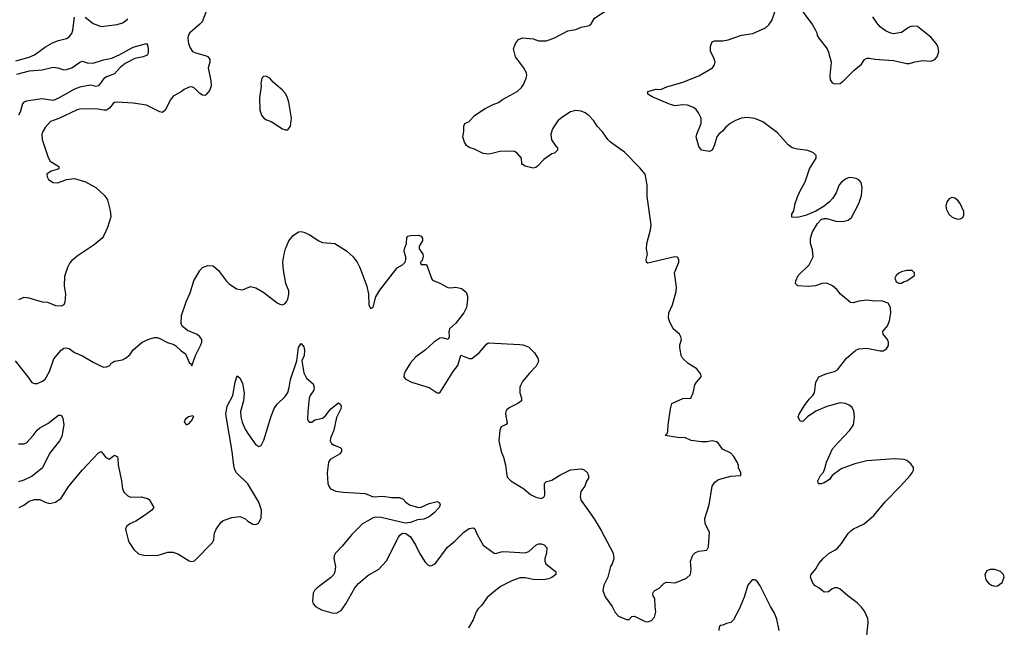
# Model space of a CAD drawing. Header units: inches. Extents: x 2001573 to 2220545, y 644482 to 846830.
# Tile 684 of 755: x 2165740 to 2173121, y 750393 to 754949. Entities that reach past the tile are written whole.
import ezdxf

# ---------------------------------------------------------------- set-up
doc = ezdxf.new("R2010")
doc.units = ezdxf.units.IN
doc.header["$MEASUREMENT"] = 0
doc.layers.add('C1765', color=7, linetype='Continuous')
doc.layers.add('C1775', color=7, linetype='Continuous')

msp = doc.modelspace()

# ---------------------------------------------------------------- linework, layer by layer
at = {"layer": 'C1765', "color": 5}
for points, elevation in [([(2167136.5, 755010), (2167106.6, 754933.4), (2167090, 754914), (2167014.8, 754850), (2167002, 754830), (2166999.1, 754810), (2167005.5, 754770), (2167016.7, 754736.7), (2167036.3, 754710), (2167059, 754699), (2167138, 754678), (2167152.4, 754670), (2167165.7, 754650), (2167165.7, 754630), (2167153.5, 754586.5), (2167172.8, 754490), (2167174.3, 754450), (2167162.3, 754417.7), (2167140.7, 754390), (2167130, 754380.9), (2167110, 754381.6), (2167090, 754394), (2167050, 754434.5), (2167030, 754444.5), (2167010, 754442.9), (2166973.7, 754426.3), (2166950, 754407), (2166890, 754374.5), (2166870, 754346.6), (2166830, 754269), (2166810, 754252.7), (2166790, 754257), (2166690, 754307), (2166590, 754323.1), (2166470.9, 754330.9), (2166450, 754328.3), (2166439.3, 754320.7), (2166413.8, 754286.2), (2166390, 754270.8), (2166369.8, 754269.8), (2166310, 754280.3), (2166190, 754277.7), (2166170, 754272.4), (2166033.1, 754206.9), (2165970, 754186), (2165930, 754139.3), (2165912.2, 754110), (2165905.7, 754090), (2165908.9, 754050), (2165954.2, 753914.2), (2165968.7, 753888.7), (2166032, 753848), (2166034, 753830), (2165971.3, 753810), (2165942.8, 753790), (2165946, 753770), (2165956, 753750), (2165990, 753727.3), (2166024.5, 753724.5), (2166090, 753750.6), (2166150, 753758), (2166231.9, 753731.9), (2166310.4, 753690.4), (2166376, 753630), (2166397.5, 753597.5), (2166418.7, 753518.7), (2166423.1, 753470), (2166397.1, 753390), (2166370.7, 753330), (2166357.3, 753310), (2166299.2, 753260.8), (2166178.3, 753181.7), (2166130, 753143.7), (2166115.1, 753124.9), (2166098, 753090), (2166076.7, 753023.3), (2166072.7, 752950), (2166083, 752890), (2166079.1, 752830), (2166070.5, 752809.5), (2166050, 752800.9), (2166010, 752802.9), (2165950, 752829.3), (2165911.9, 752831.9), (2165810, 752860.9), (2165770, 752866), (2165730, 752849.3)], 340), ([(2165710, 754640.5), (2165810, 754668.8), (2165850, 754686.3), (2165933.8, 754746.2), (2165985, 754775), (2166030, 754792.8), (2166090, 754806.7), (2166110, 754819.5), (2166130, 754846), (2166138.5, 754870), (2166150, 754967.3)], 340), ([(2166230, 754968.3), (2166290, 754920.9), (2166350, 754897.6), (2166470, 754912.4), (2166510, 754925.3), (2166530, 754937.6), (2166550, 754955.5)], 340), ([(2170000, 754234.8), (2169979.3, 754250), (2169950, 754262.4), (2169910, 754267.6), (2169870, 754258.4), (2169804.2, 754215.8), (2169773, 754190), (2169733.4, 754130), (2169722.8, 754090), (2169727.1, 754047.1), (2169759.6, 753999.6), (2169771.3, 753990), (2169772, 753970), (2169750, 753948), (2169730, 753942), (2169670, 753900.9), (2169622.8, 753850), (2169610, 753840.9), (2169590, 753835.1), (2169529.5, 753849.5), (2169510, 753862), (2169504, 753870), (2169502, 753910), (2169470, 753949), (2169450, 753959.3), (2169430, 753963.7), (2169338.5, 753961.5), (2169259.8, 753940.2), (2169214.8, 753945.2), (2169150, 753977), (2169110, 753989.5), (2169090, 754005.2), (2169073.2, 754030), (2169061.2, 754070), (2169068.7, 754110), (2169068.7, 754150), (2169078, 754170), (2169110, 754186), (2169148.7, 754230), (2169230, 754283), (2169290, 754313), (2169330, 754326.8), (2169359, 754350), (2169469.7, 754410.3), (2169501, 754439), (2169517.2, 754462.8), (2169537.2, 754510), (2169541.2, 754530), (2169539, 754550), (2169517.2, 754590), (2169457.2, 754670), (2169440.9, 754730), (2169456, 754770), (2169480.1, 754799.9), (2169510, 754812.7), (2169590, 754804.9), (2169630.3, 754790.3), (2169690, 754790.3), (2169750, 754813.7), (2169850, 754866), (2169910, 754875.3), (2169950, 754892.4), (2170000, 754903.7)], 340), ([(2165718.7, 754541.3), (2165814, 754566), (2165907.2, 754572.8), (2165990, 754591.5), (2166026.7, 754586.7), (2166070, 754573.8), (2166090, 754574), (2166130, 754588.7), (2166190, 754630.3), (2166210, 754638.7), (2166245.1, 754625.1), (2166290, 754623.8), (2166368.5, 754648.5), (2166430, 754659.7), (2166490, 754687.2), (2166590, 754743.2), (2166690.3, 754770.3), (2166698, 754758), (2166702.6, 754730), (2166702, 754698), (2166696.3, 754683.7), (2166664.9, 754670), (2166603.5, 754656.5), (2166530, 754619.6), (2166493.4, 754590), (2166450, 754542.4), (2166390, 754519.4), (2166370, 754506.8), (2166330, 754453.5), (2166310, 754448.9), (2166270, 754457.7), (2166190, 754442.7), (2166150, 754426.8), (2166030, 754360.1), (2165990, 754342.8), (2165905.3, 754354.7), (2165790, 754338.8), (2165770.3, 754330), (2165761.4, 754318.6), (2165744.2, 754255.8), (2165730, 754233.6)], 320), ([(2165705.5, 752390), (2165801.6, 752270), (2165830, 752227.3), (2165850, 752220.7), (2165870, 752222), (2165910, 752238.4), (2165930, 752253.4), (2165962, 752310), (2165995.3, 752404.7), (2166049.8, 752470.2), (2166070, 752485.7), (2166090, 752488.8), (2166110, 752483.1), (2166150, 752452.2), (2166210, 752428.7), (2166290, 752380.3), (2166350, 752350.4), (2166370, 752343), (2166390, 752344.9), (2166410, 752354), (2166430, 752374.8), (2166450, 752387.7), (2166510, 752399.5), (2166532.7, 752410), (2166564.6, 752435.4), (2166590, 752473), (2166657.2, 752530), (2166706.7, 752553.3), (2166750, 752565.5), (2166770, 752565.5), (2166790, 752559.3), (2166849, 752529), (2166894.4, 752514.4), (2166910, 752503.8), (2166950, 752466), (2166982.8, 752442.8), (2167010, 752378), (2167026, 752366), (2167030, 752354), (2167056.9, 752430), (2167097.4, 752510), (2167104.7, 752530), (2167105.1, 752550), (2167091, 752571), (2167070, 752587.3), (2166998, 752618), (2166957.2, 752650), (2166949.3, 752670), (2166952, 752730), (2166987.7, 752832.3), (2167018.6, 752901.4), (2167044.2, 752990), (2167090, 753067.3), (2167109.7, 753090.3), (2167130, 753099.3), (2167150, 753106), (2167190, 753102), (2167230, 753067.7), (2167290, 752987.3), (2167310, 752967.3), (2167366, 752930), (2167410, 752922), (2167470, 752947.7), (2167510, 752937.3), (2167570, 752904), (2167670, 752826.8), (2167690, 752814.8), (2167710, 752811), (2167730, 752821), (2167742.5, 752837.5), (2167750, 752852), (2167758, 752890), (2167756.6, 752916.6), (2167736, 752970), (2167717, 753070), (2167712.7, 753130), (2167722, 753190), (2167732.3, 753230), (2167757.6, 753290), (2167789.8, 753330.2), (2167830, 753357.3), (2167850, 753360.7), (2167870, 753356.3), (2167910, 753337.6), (2167982, 753290), (2168010, 753277.6), (2168102, 753270), (2168190, 753215.5), (2168240.7, 753170), (2168270, 753131), (2168290, 753091.3), (2168342, 752950), (2168354.8, 752890), (2168356, 752810), (2168370, 752782), (2168390, 752792), (2168409, 752870), (2168439.3, 752920.7), (2168570, 753087.7), (2168610, 753110.7), (2168629.3, 753130), (2168635.1, 753150), (2168634.5, 753170), (2168622, 753210), (2168624.5, 753230), (2168639.5, 753270), (2168643.2, 753316.8), (2168650, 753324.7), (2168669.1, 753330.9), (2168730, 753334), (2168750, 753326), (2168759.1, 753310), (2168760.7, 753290), (2168734.8, 753250), (2168734.8, 753230), (2168762.8, 753190), (2168764.7, 753175.3), (2168756.9, 753143.1), (2168744.7, 753130), (2168745.4, 753125.4), (2168750, 753114), (2168790, 753112), (2168830, 753002), (2168835.3, 752995.3), (2168890, 752974.4), (2168950, 752940.4), (2168970, 752937.1), (2169010, 752942.4), (2169052.7, 752932.7), (2169085.7, 752905.7), (2169096, 752876), (2169098, 752850), (2169088.8, 752790), (2169070.3, 752750), (2169010, 752673.3), (2168963.1, 752630), (2168957.8, 752610), (2168960.3, 752570), (2168951, 752550), (2168910, 752563.1), (2168890, 752559.7), (2168844.4, 752530), (2168779.3, 752470), (2168710, 752420.5), (2168670, 752376.2), (2168630.6, 752310), (2168622, 752290), (2168620.7, 752270), (2168630, 752256), (2168678, 752230), (2168810.4, 752190.4), (2168870, 752152), (2168890, 752152), (2168989.6, 752310.4), (2169025.1, 752354.9), (2169046.8, 752433.2), (2169108.6, 752408.6), (2169130, 752408.4), (2169184.5, 752450), (2169242.4, 752517.6), (2169255.1, 752524.9), (2169490, 752513), (2169512, 752510), (2169554.6, 752494.6), (2169598, 752450), (2169624.7, 752410), (2169630, 752386), (2169611.3, 752350), (2169561.4, 752298.6), (2169510, 752235.3), (2169493.2, 752206.8), (2169488, 752190), (2169488, 752150), (2169502.8, 752110), (2169502.8, 752090), (2169474.8, 752070), (2169410, 752039.6), (2169390, 752020.9), (2169384.2, 752010), (2169382.6, 751990), (2169393.8, 751926.2), (2169387.5, 751912.5), (2169350, 751897.2), (2169339.3, 751870), (2169330.6, 751790), (2169350, 751712), (2169367.9, 751667.9), (2169380.5, 751610), (2169390.5, 751530.5), (2169396.3, 751516.3), (2169422.8, 751490), (2169518, 751430), (2169570, 751388.5), (2169610, 751368), (2169650, 751358), (2169670, 751368), (2169676.4, 751383.6), (2169673, 751467), (2169673.6, 751470), (2169690, 751486.4), (2169730, 751496.5), (2169790, 751532.7), (2169870, 751572.7), (2169950, 751581.6), (2169972.5, 751572.5), (2169996, 751550), (2170000, 751540.8)], 340), ([(2165735.3, 751290), (2165771.4, 751308.6), (2165810, 751338.8), (2165850, 751351), (2165891.1, 751351.1), (2165931.1, 751331.1), (2165962, 751322), (2166008, 751330), (2166050, 751361), (2166109.2, 751450), (2166210, 751574.8), (2166330, 751701), (2166350, 751710.7), (2166386.2, 751666.2), (2166410, 751654.8), (2166450, 751684.7), (2166472, 751670), (2166476, 751656), (2166478, 751610), (2166503.8, 751490), (2166510.4, 751430.4), (2166522.9, 751402.9), (2166550, 751378), (2166570, 751368.2), (2166650, 751370.7), (2166698.5, 751358.5), (2166710.5, 751350.5), (2166744.7, 751290), (2166731.3, 751270), (2166676, 751230), (2166611, 751190), (2166566, 751170), (2166540.7, 751150), (2166533.4, 751130), (2166554, 751050), (2166560.7, 751030), (2166595.5, 750975.5), (2166630, 750944), (2166670, 750933), (2166770, 750932.2), (2166850, 750956.4), (2166890, 750955.5), (2166930, 750942), (2167010, 750890.7), (2167030, 750886.8), (2167050, 750890.8), (2167185.1, 751030), (2167194, 751050), (2167200.9, 751099.1), (2167211.9, 751128.1), (2167250, 751180.5), (2167265.8, 751194.2), (2167330, 751217.4), (2167390, 751223.7), (2167427.9, 751207.9), (2167450, 751188.5), (2167487.5, 751167.5), (2167510, 751163), (2167530, 751173.4), (2167550, 751211.3), (2167551.7, 751270), (2167533.6, 751330), (2167450, 751469.7), (2167366, 751550), (2167352.9, 751572.9), (2167345.8, 751605.8), (2167333.7, 751710), (2167284.4, 751990), (2167294.5, 752050), (2167338.7, 752130), (2167356.2, 752230), (2167370, 752278), (2167390, 752262.8), (2167410, 752221), (2167423.2, 752150), (2167417.8, 752090), (2167395.6, 752010), (2167397.1, 751970), (2167407.3, 751930), (2167430, 751878.4), (2167450, 751846.7), (2167510, 751761.6), (2167531.4, 751748.6), (2167550, 751757.3), (2167570, 751797.3), (2167624.5, 751975.5), (2167646.6, 752033.4), (2167670, 752066), (2167730, 752122.4), (2167750, 752153), (2167761, 752190), (2167769.9, 752250), (2167816.4, 752390), (2167829.8, 752490), (2167850, 752522), (2167870, 752496), (2167875, 752470), (2167872.5, 752430), (2167855.5, 752390), (2167870, 752301), (2167890, 752260.7), (2167939.3, 752219.3), (2167947.7, 752190), (2167944, 752170), (2167916.3, 752130), (2167910.5, 752110), (2167899.1, 752010), (2167898, 751950), (2167902, 751942), (2167910, 751932), (2167930, 751932), (2167952.7, 751947.3), (2168010, 751962), (2168030, 751976.3), (2168072.3, 752030), (2168130, 752074.8), (2168144, 752064), (2168150, 752052), (2168146.4, 752030), (2168114.2, 751965.8), (2168094.7, 751870), (2168068.8, 751810), (2168067.2, 751790), (2168078, 751770), (2168097.5, 751757.5), (2168141.6, 751741.6), (2168153, 751730), (2168152, 751710), (2168137.1, 751690), (2168067.3, 751650), (2168054, 751630), (2168044.7, 751550), (2168050.6, 751470), (2168056.3, 751450), (2168070, 751430.8), (2168110, 751413), (2168164.9, 751405), (2168330, 751396.8), (2168390, 751370.5), (2168464.9, 751375.1), (2168527.1, 751367.1), (2168586.9, 751366.9), (2168613.8, 751353.8), (2168633.4, 751330), (2168662.8, 751310), (2168730, 751292.2), (2168750, 751294), (2168810, 751320.3), (2168870, 751337.3), (2168887.1, 751327.1), (2168890.7, 751310.7), (2168883.8, 751290), (2168846.7, 751250), (2168810, 751220.4), (2168770, 751203.5), (2168722, 751198), (2168670, 751178.9), (2168630, 751173), (2168450, 751216.9), (2168410, 751219.6), (2168390, 751214), (2168310, 751167.8), (2168230, 751089.6), (2168158, 751002), (2168108, 750950), (2168096.3, 750930), (2168095.5, 750910), (2168106, 750850), (2168102.4, 750810), (2168094.9, 750790), (2168070, 750762.9), (2167970, 750689.6), (2167950.4, 750670), (2167940.4, 750650), (2167934.9, 750590), (2167940.5, 750570), (2167956.3, 750550), (2168003, 750523), (2168090, 750498.9), (2168118.4, 750501.6), (2168150, 750519.5), (2168185.4, 750570), (2168251, 750689), (2168278.9, 750721.1), (2168350, 750781.6), (2168433.2, 750830), (2168489.7, 750890.3), (2168579.5, 751070), (2168590, 751084), (2168610, 751098), (2168635.6, 751095.6), (2168670.2, 751070.2), (2168710, 751006.8), (2168736.3, 750950), (2168780.5, 750880.5), (2168800.5, 750860.5), (2168814.8, 750854.8), (2168830, 750856.3), (2168855.1, 750870), (2168947.3, 750992.7), (2169001.3, 751038.7), (2169070, 751106.7), (2169110, 751134.4), (2169138.8, 751138.8), (2169152.2, 751132.2), (2169168.8, 751088.9), (2169215.5, 751010), (2169296, 750950), (2169310, 750947.5), (2169350, 750959.7), (2169370, 750960.6), (2169530, 750952), (2169557.4, 750962.5), (2169610, 751008.5), (2169630, 751018.4), (2169650, 751019.1), (2169670.4, 751010.4), (2169690.4, 750990), (2169688.6, 750950), (2169677.4, 750910), (2169677.4, 750890), (2169684.2, 750870), (2169754.7, 750814.7), (2169759.1, 750810), (2169759.1, 750790), (2169730, 750766), (2169704.2, 750755.8), (2169670.2, 750749.8), (2169590, 750750.7), (2169530, 750763.5), (2169490, 750762.7), (2169430, 750742.6), (2169350, 750700.3), (2169306, 750670), (2169243.9, 750616.1), (2169203, 750557), (2169174.9, 750530), (2169162, 750510), (2169140.3, 750450), (2169104.6, 750390)], 320), ([(2165730, 751767.4), (2165770, 751767.9), (2165790, 751776), (2165840.5, 751830), (2165870, 751870.4), (2165890, 751888.2), (2165950, 751920.4), (2166030, 751982.8), (2166050, 751984.7), (2166062, 751962), (2166071.6, 751910), (2166056.3, 751823.7), (2166037.6, 751790), (2165963.5, 751696.5), (2165911.4, 751588.6), (2165834.2, 751525.8), (2165770, 751495.4), (2165730, 751483.5)], 320), ([(2170000, 751503), (2169990, 751488), (2169977.3, 751450), (2169945.4, 751410), (2169942.2, 751370), (2169950, 751344.4), (2170000, 751272.6)], 340)]:
    msp.add_lwpolyline(points, dxfattribs=dict(at, elevation=elevation))
for points, elevation in [([(2167570, 754524), (2167556, 754510), (2167550, 754486), (2167547.3, 754470), (2167550.8, 754450), (2167538, 754362), (2167540.4, 754270), (2167552.1, 754232.1), (2167570, 754210.7), (2167590, 754198), (2167624.1, 754184.1), (2167710, 754131.3), (2167730, 754122), (2167750, 754122), (2167768.7, 754150), (2167778, 754210), (2167757, 754330), (2167744.5, 754370), (2167730, 754397.2), (2167710, 754421.2), (2167640.7, 754480.7), (2167616, 754510), (2167590, 754522.7)], 360), ([(2167038, 751978), (2167006, 751970), (2166981, 751950), (2166972, 751930), (2166990, 751912), (2167010, 751922), (2167035.3, 751950), (2167038, 751962), (2167046, 751970)], 340)]:
    msp.add_lwpolyline(points, close=True, dxfattribs=dict(at, elevation=elevation))
at = {"layer": 'C1775', "color": 5}
for points, elevation in [([(2170000, 754903.7), (2170010, 754906), (2170023.6, 754916.4), (2170050, 754959.1), (2170164.2, 755035.8), (2170176, 755050), (2170182, 755070), (2170177.6, 755090), (2170131.4, 755151.4), (2170112.7, 755192.7), (2170102.6, 755242.6), (2170098.7, 755330), (2170090, 755349.5), (2170070, 755371.3), (2170023.6, 755403.6), (2170006.3, 755430), (2170003, 755457), (2170009.2, 755530), (2170000, 755536.6)], 340), ([(2172089.6, 750330), (2172101.6, 750430), (2172099.3, 750459.3), (2172073.4, 750513.4), (2172050, 750545.2), (2172017.2, 750577.2), (2171947.7, 750627.7), (2171890, 750679), (2171870, 750689), (2171850, 750689), (2171830, 750682), (2171802, 750658), (2171770, 750655.3), (2171730, 750688), (2171703.1, 750703.1), (2171684.7, 750724.7), (2171668, 750770), (2171673.2, 750790), (2171708.3, 750831.7), (2171730, 750870.7), (2171762.7, 750910), (2171809.3, 750950), (2171850, 750970.4), (2171870, 750986), (2171899.6, 751020.4), (2171950, 751097.1), (2171970, 751117.1), (2171990, 751132.2), (2172069.4, 751170), (2172142.9, 751230), (2172227.1, 751332.9), (2172344.2, 751450), (2172416.2, 751530), (2172431.6, 751550), (2172439.6, 751570), (2172439.5, 751590), (2172419.3, 751619.3), (2172390, 751642.7), (2172370, 751651.8), (2172296.6, 751656.6), (2172090, 751640.5), (2172001, 751619), (2171898, 751582), (2171831.3, 751530), (2171810, 751502), (2171770, 751475.3), (2171748.4, 751468.4), (2171728.4, 751468.4), (2171722, 751490), (2171744, 751530), (2171764.5, 751555.5), (2171776.6, 751583.4), (2171787.3, 751630), (2171834, 751730), (2171877.8, 751782.2), (2171964.2, 751870), (2171989.7, 751910), (2171998.3, 751970), (2171994, 752014), (2171980.8, 752040.8), (2171958.7, 752058.7), (2171930, 752071.2), (2171890, 752075.8), (2171791.9, 752048.2), (2171707.2, 752012.8), (2171644.7, 751970), (2171610, 751935.3), (2171590, 751939), (2171577, 751970), (2171584.5, 751990), (2171624.2, 752055.8), (2171657.4, 752102.6), (2171686, 752130), (2171699.3, 752150), (2171707.3, 752230), (2171730, 752270.5), (2171790, 752295.5), (2171848.7, 752310), (2171870, 752323), (2171937.6, 752410), (2172008.8, 752471.2), (2172030, 752481.7), (2172090, 752486.3), (2172190, 752465.5), (2172213.1, 752466.9), (2172238.5, 752481.5), (2172253.7, 752506.3), (2172254, 752530), (2172244.7, 752550), (2172214, 752590), (2172209.5, 752610), (2172246.1, 752653.9), (2172261.2, 752690), (2172269.6, 752750), (2172267, 752790), (2172250, 752824), (2172200.2, 752840.2), (2172150, 752839.3), (2172090, 752846), (2172030, 752839.3), (2171990, 752826), (2171967, 752827), (2171894, 752890), (2171866.3, 752926.3), (2171834.2, 752954.2), (2171790, 752972.7), (2171754, 752970), (2171706, 752954), (2171650, 752949.2), (2171572.5, 752952.5), (2171556, 752970), (2171558.4, 752990), (2171577, 753030), (2171657, 753110), (2171687, 753170), (2171682.5, 753222.5), (2171667, 753270), (2171667, 753310), (2171682, 753358), (2171720.1, 753419.9), (2171749.4, 753450.6), (2171770, 753458.8), (2171790, 753458.8), (2171858.8, 753438.8), (2171910, 753434.9), (2171950, 753444.4), (2171974.7, 753465.3), (2172030, 753570.8), (2172049.6, 753630), (2172056.2, 753690), (2172047, 753727), (2172030, 753749), (2172010, 753758), (2171970, 753765.1), (2171950, 753762.9), (2171930, 753753.6), (2171900.5, 753730), (2171883.8, 753710), (2171860.5, 753650), (2171832, 753608), (2171810, 753582.7), (2171770.5, 753549.5), (2171708, 753512), (2171630, 753480.9), (2171570, 753466.6), (2171529.2, 753469.2), (2171528.7, 753490), (2171544.1, 753515.9), (2171553.6, 753570), (2171570, 753621), (2171590, 753666), (2171628.2, 753731.8), (2171661.3, 753830), (2171709.6, 753910), (2171709.5, 753930), (2171689.7, 753949.7), (2171648.6, 753968.6), (2171570, 753976.8), (2171530, 753988.7), (2171501.3, 754010), (2171420.7, 754100.7), (2171310, 754181.6), (2171250, 754207.8), (2171190, 754215.6), (2171150, 754209.6), (2171106.7, 754193.3), (2171066, 754170), (2171030, 754141.2), (2171008.4, 754111.6), (2170980.7, 754090), (2170964.9, 754070), (2170948, 754010), (2170930, 753969.2), (2170910, 753959.3), (2170850, 753969.2), (2170830, 753998), (2170812.3, 754070), (2170815.1, 754090), (2170849.3, 754170), (2170849.2, 754210), (2170829.2, 754250), (2170810, 754274), (2170790, 754289.2), (2170746.8, 754306.8), (2170710, 754309.5), (2170650, 754303.6), (2170610, 754314.5), (2170482, 754370), (2170448, 754390), (2170448, 754410), (2170510, 754427.3), (2170530, 754424), (2170550, 754426.8), (2170590, 754444.9), (2170710, 754479.5), (2170830, 754527.4), (2170933.1, 754586.9), (2170949.6, 754610), (2170953, 754630), (2170942.6, 754662.6), (2170918.4, 754710), (2170919.3, 754750), (2170930, 754782), (2170949.1, 754790.9), (2171010, 754791), (2171050, 754798.8), (2171150, 754833.4), (2171234.8, 754845.2), (2171331.8, 754888.2), (2171355.3, 754910), (2171378, 754942), (2171424, 755070)], 320), ([(2171575.2, 755055.2), (2171682.8, 754910), (2171706.8, 754870), (2171716, 754850), (2171718.8, 754830), (2171730.7, 754810), (2171793.4, 754730), (2171804.1, 754704.1), (2171822, 754630), (2171814, 754530), (2171816.8, 754496.8), (2171830, 754476), (2171850, 754466.8), (2171890, 754471), (2171915.3, 754490), (2171992.5, 754567.5), (2172050, 754616), (2172074, 754650), (2172090, 754659.1), (2172110, 754660.4), (2172150, 754652.2), (2172290, 754641.6), (2172390, 754620.5), (2172410, 754620.5), (2172450, 754632.7), (2172510, 754643), (2172570, 754638), (2172601.2, 754650), (2172618.4, 754670), (2172629.7, 754710), (2172622.6, 754750), (2172610, 754771.3), (2172570, 754817.6), (2172470, 754898), (2172430, 754901.2), (2172408.3, 754891.7), (2172350, 754852.3), (2172290, 754843.7), (2172270, 754846.6), (2172230, 754864.5), (2172190, 754894.5), (2172164.4, 754924.4), (2172136.3, 754970)], 320), ([(2170000, 751272.6), (2170046.2, 751206.2), (2170098, 751118), (2170188.4, 750950), (2170193, 750907), (2170180.7, 750870), (2170168.2, 750850), (2170150, 750768.7), (2170119.3, 750710), (2170112.4, 750670), (2170130, 750620.7), (2170180.5, 750550), (2170204.1, 750504.1), (2170230, 750477.3), (2170290, 750450.8), (2170310, 750451), (2170330, 750474), (2170350, 750477), (2170430, 750437.6), (2170450, 750434.6), (2170475.6, 750444.4), (2170497.6, 750470), (2170509.5, 750510), (2170502.7, 750550), (2170500.9, 750610), (2170489.6, 750629.6), (2170485.1, 750650), (2170490, 750658.8), (2170501.2, 750670), (2170533.6, 750686.4), (2170570, 750722.8), (2170590.4, 750730.4), (2170654.6, 750725.4), (2170739.3, 750760.7), (2170768.7, 750790), (2170773.2, 750830), (2170768, 750890), (2170786.3, 750933.7), (2170806.6, 750953.4), (2170830, 750964.9), (2170890, 750971.3), (2170903.2, 750996.8), (2170910, 751106), (2170879.3, 751170), (2170876, 751210), (2170909.8, 751310.2), (2170932, 751450), (2170950, 751480.4), (2170978.3, 751501.7), (2171070, 751524.9), (2171146, 751530), (2171146, 751550), (2171128.4, 751588.4), (2171127.3, 751607.3), (2171118, 751630), (2171094.6, 751674.6), (2171070, 751698), (2171008.9, 751728.9), (2170975.1, 751775.1), (2170963.2, 751783.2), (2170931.8, 751791.8), (2170890, 751783.5), (2170850, 751782.8), (2170774.7, 751794.7), (2170730, 751813.2), (2170670, 751815.1), (2170578, 751830), (2170594.6, 751845.4), (2170598.6, 751861.4), (2170600.9, 751910), (2170618, 752030), (2170629.4, 752070), (2170710, 752107.7), (2170770, 752112), (2170789, 752150), (2170801.2, 752210), (2170812.7, 752230), (2170849.2, 752270), (2170845.2, 752290), (2170817.2, 752330), (2170750, 752372), (2170707.8, 752410), (2170698.7, 752430), (2170689.5, 752490.5), (2170689.4, 752510), (2170700.9, 752550), (2170697, 752570), (2170685.2, 752590), (2170639.5, 752630), (2170610, 752689.2), (2170604.7, 752710), (2170606.3, 752750), (2170632.8, 752810), (2170661.7, 752910), (2170664.2, 752944.2), (2170649.2, 753050), (2170681.2, 753130), (2170681.2, 753150), (2170670, 753168.7), (2170650, 753171.8), (2170450, 753124), (2170438, 753130), (2170435.3, 753150), (2170445.2, 753190), (2170438, 753230), (2170440.5, 753270), (2170468, 753372), (2170472.9, 753410), (2170443.3, 753623.3), (2170443, 753710), (2170429.5, 753789.5), (2170390, 753837.2), (2170274.6, 753954.6), (2170170, 754029.7), (2170150, 754049.7), (2170110, 754107.6), (2170069.6, 754150), (2170044.5, 754190), (2170006.6, 754230), (2170000, 754234.8)], 340), ([(2170000, 751540.8), (2170004.7, 751530), (2170004.7, 751510), (2170000, 751503)], 340), ([(2171432.4, 750370), (2171414.8, 750454.8), (2171399, 750499), (2171367.8, 750550), (2171290, 750704.2), (2171270, 750734.5), (2171250, 750749.6), (2171230, 750749.6), (2171199.6, 750710), (2171170, 750619), (2171132.7, 750530), (2171090, 750449), (2171070, 750429), (2171038, 750422), (2171010, 750408), (2170990, 750406), (2170983.6, 750396.4), (2170982, 750370)], 340)]:
    msp.add_lwpolyline(points, dxfattribs=dict(at, elevation=elevation))
at = {"layer": 'C1775', "color": 5, "elevation": 320}
for points in [[(2172730, 753615.1), (2172710, 753609.2), (2172690, 753582), (2172683, 753550), (2172686.6, 753526.6), (2172704.9, 753490), (2172730, 753468), (2172770, 753454), (2172790, 753454.8), (2172810, 753466), (2172817, 753483), (2172818, 753510), (2172791.4, 753571.4), (2172773.1, 753593.1), (2172750, 753609.3)], [(2172430, 753068), (2172390, 753068), (2172350, 753057.2), (2172330, 753048.7), (2172311.3, 753030), (2172301, 753010), (2172310, 752982), (2172330, 752972), (2172350, 752972), (2172370, 752984.7), (2172390, 752991.3), (2172448, 753030), (2172448, 753050)], [(2173012.8, 750827.2), (2172990, 750817.2), (2172974, 750790), (2172982, 750750), (2173003.9, 750723.9), (2173026, 750710), (2173050, 750702), (2173070, 750703), (2173105.2, 750730), (2173121.2, 750770), (2173114, 750790), (2173091.5, 750811.5), (2173050, 750827)]]:
    msp.add_lwpolyline(points, close=True, dxfattribs=at)

doc.saveas('drawing.dxf')
